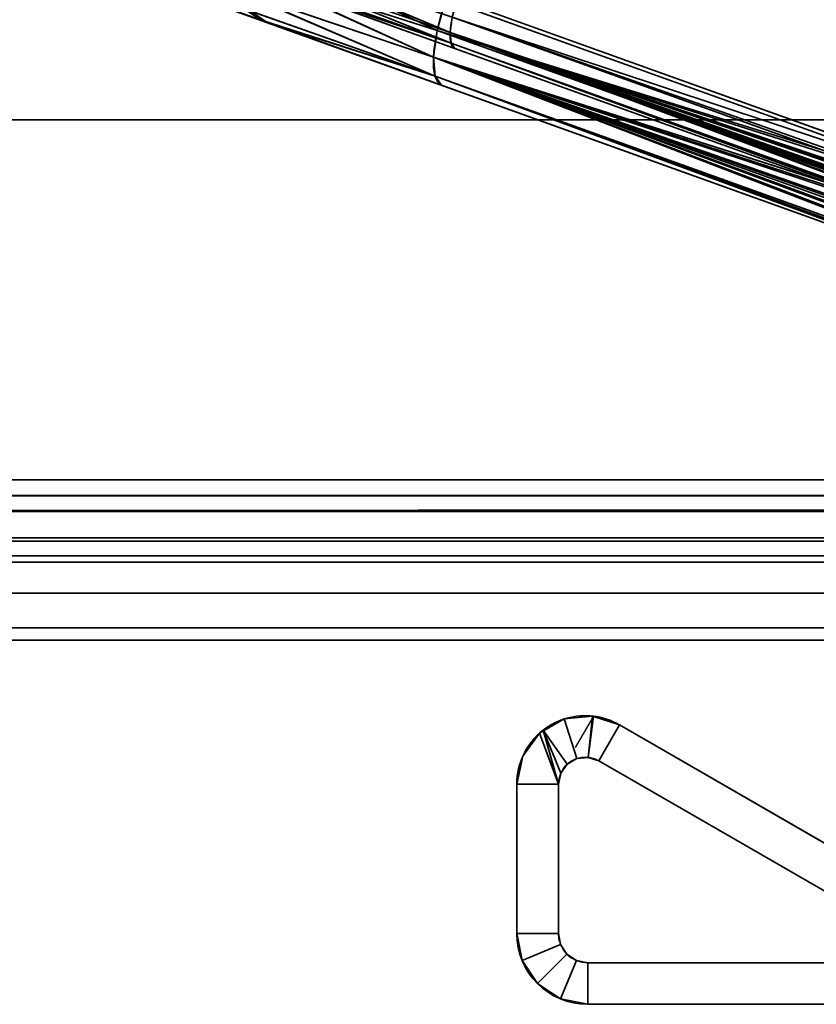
# Model space of a CAD drawing. Header units: millimetres. Extents: x -523 to 5173, y -130 to 66.
# Tile 1047 of 1056: x 1081 to 1096, y -63 to -44. Entities that reach past the tile are written whole.
import ezdxf

# ---------------------------------------------------------------- set-up
doc = ezdxf.new("R2010")
doc.units = ezdxf.units.MM
doc.layers.add('151', color=7, linetype='Continuous', true_color=0xffffff)

# ---------------------------------------------------------------- blocks, each defined once
blk = doc.blocks.new('UG_SURFACE_010')
at = {"layer": '151', "color": 252, "linetype": 'Continuous', "lineweight": 35}
for points in [[(2072.5, -46, 2207), (2072.5, 40, 2207), (927.5, 40, 2207), (927.5, -46, 2207)], [(1077.5, -46, 2057), (1077.5, 40, 2057), (1922.5, 40, 2057), (1922.5, -46, 2057)], [(2072.5, -46, 2207), (927.5, -46, 2207), (1077.5, -46, 2057), (1922.5, -46, 2057)]]:
    blk.add_3dface(points, dxfattribs=at)
blk = doc.blocks.new('UG_SURFACE_089')
at = {"layer": '151', "color": 252, "linetype": 'Continuous', "lineweight": 35}
for points in [[(1091.075, -57.516, 1632.95), (1090.601, -57.79, 1632.95), (1090.673, -57.729, 2040.95)], [(1090.673, -57.729, 0.95), (1090.601, -57.79, 408.95), (1091.075, -57.516, 408.95)], [(1090.601, -57.79, 408.95), (1090.601, -57.79, 816.95), (1091.075, -57.516, 816.95), (1091.075, -57.516, 408.95)], [(1090.601, -57.79, 816.95), (1090.601, -57.79, 1224.95), (1091.075, -57.516, 1224.95), (1091.075, -57.516, 816.95)], [(1090.601, -57.79, 1224.95), (1090.601, -57.79, 1632.95), (1091.075, -57.516, 1632.95), (1091.075, -57.516, 1224.95)], [(1091.075, -57.516, 408.95), (1091.075, -57.516, 0.95), (1090.673, -57.729, 0.95)], [(1090.673, -57.729, 2040.95), (1091.075, -57.516, 2040.95), (1091.075, -57.516, 1632.95)], [(1090.673, -57.729, 0.95), (1091.075, -57.516, 0.95), (1091.322, -58.277, 0.95), (1091.136, -58.384, 0.95)], [(1091.075, -57.516, 2040.95), (1090.673, -57.729, 2040.95), (1091.136, -58.384, 2040.95), (1091.322, -58.277, 2040.95)], [(1091.075, -57.516, 0.95), (1091.075, -57.516, 408.95), (1091.619, -57.459, 408.95), (1091.619, -57.459, 0.95)], [(1091.075, -57.516, 408.95), (1091.075, -57.516, 816.95), (1091.619, -57.459, 816.95), (1091.619, -57.459, 408.95)], [(1091.075, -57.516, 816.95), (1091.075, -57.516, 1224.95), (1091.619, -57.459, 1224.95), (1091.619, -57.459, 816.95)], [(1091.075, -57.516, 1224.95), (1091.075, -57.516, 1632.95), (1091.619, -57.459, 1632.95), (1091.619, -57.459, 1224.95)], [(1091.075, -57.516, 1632.95), (1091.075, -57.516, 2040.95), (1091.619, -57.459, 2040.95), (1091.619, -57.459, 1632.95)], [(1091.075, -57.516, 0.95), (1091.619, -57.459, 0.95), (1091.536, -58.254, 0.95), (1091.322, -58.277, 0.95)], [(1091.322, -58.277, 2040.95), (1091.536, -58.254, 2040.95), (1091.619, -57.459, 2040.95), (1091.075, -57.516, 2040.95)], [(1091.536, -58.254, 0.95), (1091.619, -57.459, 0.95), (1091.637, -57.461, 0.95)], [(1091.637, -57.461, 2040.95), (1091.619, -57.459, 2040.95), (1091.536, -58.254, 2040.95)], [(1091.637, -57.461, 0.95), (1092.14, -57.628, 0.95), (1091.74, -58.321, 0.95), (1091.536, -58.254, 0.95)], [(1091.536, -58.254, 2040.95), (1091.74, -58.321, 2040.95), (1092.14, -57.628, 2040.95), (1091.637, -57.461, 2040.95)], [(1092.14, -57.628, 1632.95), (1091.619, -57.459, 1632.95), (1091.637, -57.461, 2040.95)], [(1091.619, -57.459, 1632.95), (1091.619, -57.459, 2040.95), (1091.637, -57.461, 2040.95)], [(1091.637, -57.461, 0.95), (1091.619, -57.459, 408.95), (1092.14, -57.628, 408.95)], [(1091.637, -57.461, 0.95), (1091.619, -57.459, 0.95), (1091.619, -57.459, 408.95)], [(1091.619, -57.459, 408.95), (1091.619, -57.459, 816.95), (1092.14, -57.628, 816.95), (1092.14, -57.628, 408.95)], [(1091.619, -57.459, 816.95), (1091.619, -57.459, 1224.95), (1092.14, -57.628, 1224.95), (1092.14, -57.628, 816.95)], [(1091.619, -57.459, 1224.95), (1091.619, -57.459, 1632.95), (1092.14, -57.628, 1632.95), (1092.14, -57.628, 1224.95)], [(1092.14, -57.628, 408.95), (1092.14, -57.628, 0.95), (1091.637, -57.461, 0.95)], [(1091.637, -57.461, 2040.95), (1092.14, -57.628, 2040.95), (1092.14, -57.628, 1632.95)], [(1092.14, -57.628, 0.95), (1096.694, -60.257, 0.95), (1096.294, -60.95, 0.95), (1091.74, -58.321, 0.95)], [(1091.74, -58.321, 2040.95), (1096.294, -60.95, 2040.95), (1096.694, -60.257, 2040.95), (1092.14, -57.628, 2040.95)], [(1096.694, -60.257, 2040.95), (1092.14, -57.628, 1224.95), (1092.14, -57.628, 1632.95)], [(1092.14, -57.628, 1632.95), (1092.14, -57.628, 2040.95), (1096.694, -60.257, 2040.95)], [(1097.143, -60.517, 2040.95), (1097.143, -60.517, 0.95), (1092.14, -57.628, 816.95), (1092.14, -57.628, 1224.95)], [(1097.143, -60.517, 0.95), (1092.14, -57.628, 408.95), (1092.14, -57.628, 816.95)], [(1092.14, -57.628, 408.95), (1097.143, -60.517, 0.95), (1096.694, -60.257, 0.95)], [(1096.694, -60.257, 0.95), (1092.14, -57.628, 0.95), (1092.14, -57.628, 408.95)], [(1096.694, -60.257, 2040.95), (1097.143, -60.517, 2040.95), (1092.14, -57.628, 1224.95)], [(1090.965, -58.768, 0.95), (1090.165, -58.768, 0.95), (1090.279, -58.232, 0.95), (1090.601, -57.79, 0.95)], [(1090.601, -57.79, 2040.95), (1090.279, -58.232, 2040.95), (1090.165, -58.768, 2040.95), (1090.965, -58.768, 2040.95)], [(1090.279, -58.232, 0.95), (1090.279, -58.232, 408.95), (1090.601, -57.79, 408.95), (1090.601, -57.79, 0.95)], [(1090.279, -58.232, 408.95), (1090.279, -58.232, 816.95), (1090.601, -57.79, 816.95), (1090.601, -57.79, 408.95)], [(1090.279, -58.232, 816.95), (1090.279, -58.232, 1224.95), (1090.601, -57.79, 1224.95), (1090.601, -57.79, 816.95)], [(1090.279, -58.232, 1224.95), (1090.279, -58.232, 1632.95), (1090.601, -57.79, 1632.95), (1090.601, -57.79, 1224.95)], [(1090.279, -58.232, 1632.95), (1090.279, -58.232, 2040.95), (1090.601, -57.79, 2040.95), (1090.601, -57.79, 1632.95)], [(1090.601, -57.79, 0.95), (1090.673, -57.729, 0.95), (1090.965, -58.768, 0.95)], [(1090.965, -58.768, 2040.95), (1090.673, -57.729, 2040.95), (1090.601, -57.79, 2040.95)], [(1090.601, -57.79, 1632.95), (1090.601, -57.79, 2040.95), (1090.673, -57.729, 2040.95)], [(1090.673, -57.729, 0.95), (1090.601, -57.79, 0.95), (1090.601, -57.79, 408.95)], [(1090.673, -57.729, 0.95), (1091.136, -58.384, 0.95), (1091.01, -58.558, 0.95)], [(1091.01, -58.558, 0.95), (1090.965, -58.768, 0.95), (1090.673, -57.729, 0.95)], [(1090.673, -57.729, 2040.95), (1090.965, -58.768, 2040.95), (1091.01, -58.558, 2040.95)], [(1091.01, -58.558, 2040.95), (1091.136, -58.384, 2040.95), (1090.673, -57.729, 2040.95)], [(1090.165, -58.768, 0.95), (1090.165, -58.768, 408.95), (1090.279, -58.232, 408.95), (1090.279, -58.232, 0.95)], [(1090.165, -58.768, 408.95), (1090.165, -58.768, 816.95), (1090.279, -58.232, 816.95), (1090.279, -58.232, 408.95)], [(1090.165, -58.768, 816.95), (1090.165, -58.768, 1224.95), (1090.279, -58.232, 1224.95), (1090.279, -58.232, 816.95)], [(1090.165, -58.768, 1224.95), (1090.165, -58.768, 1632.95), (1090.279, -58.232, 1632.95), (1090.279, -58.232, 1224.95)], [(1090.165, -58.768, 1632.95), (1090.165, -58.768, 2040.95), (1090.279, -58.232, 2040.95), (1090.279, -58.232, 1632.95)], [(1091.322, -58.277, 0.95), (1091.322, -58.277, 2040.95), (1091.136, -58.384, 2040.95), (1091.136, -58.384, 0.95)], [(1091.536, -58.254, 0.95), (1091.536, -58.254, 2040.95), (1091.322, -58.277, 2040.95), (1091.322, -58.277, 0.95)], [(1091.74, -58.321, 0.95), (1091.74, -58.321, 2040.95), (1091.536, -58.254, 2040.95), (1091.536, -58.254, 0.95)], [(1091.136, -58.384, 0.95), (1091.136, -58.384, 2040.95), (1091.01, -58.558, 2040.95), (1091.01, -58.558, 0.95)], [(1096.294, -60.95, 2040.95), (1091.74, -58.321, 2040.95), (1091.74, -58.321, 0.95), (1096.294, -60.95, 0.95)], [(1091.01, -58.558, 0.95), (1091.01, -58.558, 2040.95), (1090.965, -58.768, 2040.95), (1090.965, -58.768, 0.95)], [(1090.965, -58.768, 0.95), (1090.965, -61.636, 0.95), (1090.165, -61.636, 0.95), (1090.165, -58.768, 0.95)], [(1090.165, -61.636, 2040.95), (1090.165, -58.768, 1224.95), (1090.165, -58.768, 816.95)], [(1090.165, -61.636, 2040.95), (1090.165, -58.768, 1632.95), (1090.165, -58.768, 1224.95)], [(1090.165, -58.768, 816.95), (1090.165, -58.768, 408.95), (1090.165, -61.636, 2040.95)], [(1090.165, -58.768, 408.95), (1090.165, -61.636, 0.95), (1090.165, -61.636, 2040.95)], [(1090.165, -58.768, 408.95), (1090.165, -58.768, 0.95), (1090.165, -61.636, 0.95)], [(1090.165, -61.636, 2040.95), (1090.165, -58.768, 2040.95), (1090.165, -58.768, 1632.95)], [(1090.165, -58.768, 2040.95), (1090.165, -61.636, 2040.95), (1090.965, -61.636, 2040.95), (1090.965, -58.768, 2040.95)], [(1090.965, -58.768, 2040.95), (1090.965, -61.636, 2040.95), (1090.965, -61.636, 0.95), (1090.965, -58.768, 0.95)], [(1090.269, -62.158, 0.95), (1090.165, -61.636, 0.95), (1090.965, -61.636, 0.95), (1091.008, -61.852, 0.95)], [(1090.269, -62.158, 0.95), (1090.269, -62.158, 2040.95), (1090.165, -61.636, 2040.95), (1090.165, -61.636, 0.95)], [(1091.008, -61.852, 2040.95), (1090.965, -61.636, 2040.95), (1090.165, -61.636, 2040.95), (1090.269, -62.158, 2040.95)], [(1090.965, -61.636, 0.95), (1090.965, -61.636, 2040.95), (1091.008, -61.852, 2040.95), (1091.008, -61.852, 0.95)], [(1090.565, -62.601, 0.95), (1090.269, -62.158, 0.95), (1091.008, -61.852, 0.95), (1091.13, -62.035, 0.95)], [(1091.13, -62.035, 2040.95), (1091.008, -61.852, 2040.95), (1090.269, -62.158, 2040.95), (1090.565, -62.601, 2040.95)], [(1091.008, -61.852, 0.95), (1091.008, -61.852, 2040.95), (1091.13, -62.035, 2040.95), (1091.13, -62.035, 0.95)], [(1091.007, -62.896, 0.95), (1090.565, -62.601, 0.95), (1091.13, -62.035, 0.95), (1091.313, -62.157, 0.95)], [(1091.313, -62.157, 2040.95), (1091.13, -62.035, 2040.95), (1090.565, -62.601, 2040.95), (1091.007, -62.896, 2040.95)], [(1091.13, -62.035, 0.95), (1091.13, -62.035, 2040.95), (1091.313, -62.157, 2040.95), (1091.313, -62.157, 0.95)], [(1090.565, -62.601, 0.95), (1090.565, -62.601, 2040.95), (1090.269, -62.158, 2040.95), (1090.269, -62.158, 0.95)], [(1091.313, -62.157, 0.95), (1091.529, -62.2, 0.95), (1091.529, -63, 0.95), (1091.007, -62.896, 0.95)], [(1091.007, -62.896, 2040.95), (1091.529, -63, 2040.95), (1091.529, -62.2, 2040.95), (1091.313, -62.157, 2040.95)], [(1091.313, -62.157, 0.95), (1091.313, -62.157, 2040.95), (1091.529, -62.2, 2040.95), (1091.529, -62.2, 0.95)], [(1091.529, -63, 0.95), (1091.529, -62.2, 0.95), (1113.163, -62.2, 0.95), (1113.163, -63, 0.95)], [(1091.529, -63, 2040.95), (1113.163, -63, 2040.95), (1113.163, -62.2, 2040.95), (1091.529, -62.2, 2040.95)], [(1162.234, -62.2, 1034.23), (1091.529, -62.2, 2040.95), (1162.231, -62.2, 1106.204)], [(1113.163, -62.2, 2.55), (1091.529, -62.2, 2040.95), (1162.234, -62.2, 1034.23)], [(1322.65, -62.2, 1764.902), (1091.529, -62.2, 2040.95), (1113.163, -62.2, 2039.538)], [(1091.529, -62.2, 2040.95), (1113.163, -62.2, 2040.95), (1113.163, -62.2, 2039.538)], [(1091.529, -62.2, 2040.95), (1322.65, -62.2, 1764.902), (1322.65, -62.2, 1409.902), (1163.773, -62.2, 1110.95)], [(1163.773, -62.2, 1110.95), (1162.231, -62.2, 1106.204), (1091.529, -62.2, 2040.95)], [(1113.163, -62.2, 2.55), (1113.163, -62.2, 0.95), (1091.529, -62.2, 0.95), (1091.529, -62.2, 2040.95)], [(1091.007, -62.896, 0.95), (1091.007, -62.896, 2040.95), (1090.565, -62.601, 2040.95), (1090.565, -62.601, 0.95)], [(1091.529, -63, 0.95), (1091.529, -63, 2040.95), (1091.007, -62.896, 2040.95), (1091.007, -62.896, 0.95)], [(1322.65, -63, 1764.902), (1091.529, -63, 2040.95), (1162.231, -63, 1106.204), (1163.773, -63, 1110.95)], [(1162.231, -63, 1106.204), (1091.529, -63, 2040.95), (1113.163, -63, 2.55)], [(1113.163, -63, 2039.538), (1091.529, -63, 2040.95), (1322.65, -63, 1764.902)], [(1113.163, -63, 2039.538), (1113.163, -63, 2040.95), (1091.529, -63, 2040.95)], [(1091.529, -63, 2040.95), (1091.529, -63, 0.95), (1113.163, -63, 0.95), (1113.163, -63, 2.55)]]:
    blk.add_3dface(points, dxfattribs=at)
blk = doc.blocks.new('UG_SURFACE_131')
at = {"layer": '151', "color": 252, "linetype": 'Continuous', "lineweight": 35}
for points in [[(1063.08, -54.5, 2071.92), (1101.92, -54.5, 2033.08), (1101.92, -54.5, -8), (1063.08, -54.5, -8)], [(1101.92, -56, -8), (1063.08, -56, -8), (1063.08, -54.5, -8), (1101.92, -54.5, -8)], [(1101.92, -54.5, 2033.08), (1063.08, -54.5, 2071.92), (1063.08, -56, 2071.92), (1101.92, -56, 2033.08)], [(1063.08, -56, 2071.92), (1063.08, -56, -8), (1101.92, -56, -8), (1101.92, -56, 2033.08)]]:
    blk.add_3dface(points, dxfattribs=at)
blk = doc.blocks.new('UG_SURFACE_132')
at = {"layer": '151', "color": 252, "linetype": 'Continuous', "lineweight": 35}
for points in [[(1063.08, -54.5, 2071.92), (1101.92, -54.5, 2033.08), (1101.92, -54.5, -8), (1063.08, -54.5, -8)], [(1101.92, -56, -8), (1063.08, -56, -8), (1063.08, -54.5, -8), (1101.92, -54.5, -8)], [(1101.92, -54.5, 2033.08), (1063.08, -54.5, 2071.92), (1063.08, -56, 2071.92), (1101.92, -56, 2033.08)], [(1063.08, -56, 2071.92), (1063.08, -56, -8), (1101.92, -56, -8), (1101.92, -56, 2033.08)]]:
    blk.add_3dface(points, dxfattribs=at)
blk = doc.blocks.new('UG_SURFACE_133')
at = {"layer": '151', "color": 252, "linetype": 'Continuous', "lineweight": 35}
for points in [[(1060, -46, 2075), (1940, -46, 2075), (1938.5, -46, 2073.5), (1061.5, -46, 2073.5)], [(1060, -46, 2075), (1060, -52.92, 2075), (1940, -52.92, 2075), (1940, -46, 2075)], [(1061.5, -46, 2073.5), (1938.5, -46, 2073.5), (1938.5, -52.92, 2073.5), (1061.5, -52.92, 2073.5)], [(1940, -52.92, 2075), (1060, -52.92, 2075), (1060.059, -53.521, 2074.941)], [(1939.941, -53.521, 2074.941), (1940, -52.92, 2075), (1060.059, -53.521, 2074.941)], [(1061.53, -53.228, 2073.47), (1061.5, -52.92, 2073.5), (1938.5, -52.92, 2073.5)], [(1061.53, -53.228, 2073.47), (1938.5, -52.92, 2073.5), (1938.47, -53.228, 2073.47)], [(1938.47, -53.228, 2073.47), (1938.38, -53.525, 2073.38), (1061.62, -53.525, 2073.38), (1061.53, -53.228, 2073.47)], [(1060.059, -53.521, 2074.941), (1060.234, -54.099, 2074.765), (1939.766, -54.099, 2074.765), (1939.941, -53.521, 2074.941)], [(1938.037, -54.037, 2073.037), (1061.963, -54.037, 2073.037), (1061.62, -53.525, 2073.38), (1938.38, -53.525, 2073.38)], [(1939.766, -54.099, 2074.765), (1060.234, -54.099, 2074.765), (1060.902, -55.098, 2074.098), (1939.098, -55.098, 2074.098)], [(1937.525, -54.38, 2072.525), (1062.475, -54.38, 2072.525), (1061.963, -54.037, 2073.037), (1938.037, -54.037, 2073.037)], [(1936.92, -54.5, 2071.92), (1063.08, -54.5, 2071.92), (1062.475, -54.38, 2072.525), (1937.525, -54.38, 2072.525)], [(1063.08, -54.5, 2071.92), (1936.92, -54.5, 2071.92), (1898.08, -54.5, 2033.08), (1101.92, -54.5, 2033.08)], [(1063.08, -54.5, 2071.92), (1101.92, -54.5, 2033.08), (1101.92, -56, 2033.08), (1063.08, -56, 2071.92)], [(1939.098, -55.098, 2074.098), (1060.902, -55.098, 2074.098), (1061.901, -55.766, 2073.099), (1938.099, -55.766, 2073.099)], [(1938.099, -55.766, 2073.099), (1061.901, -55.766, 2073.099), (1063.08, -56, 2071.92), (1936.92, -56, 2071.92)], [(1063.08, -56, 2071.92), (1101.92, -56, 2033.08), (1898.08, -56, 2033.08), (1936.92, -56, 2071.92)]]:
    blk.add_3dface(points, dxfattribs=at)
blk = doc.blocks.new('UG_SURFACE_140')
at = {"layer": '151', "color": 252, "linetype": 'Continuous', "lineweight": 35}
for points in [[(1063.08, -54.5, 2071.92), (1101.92, -54.5, 2033.08), (1101.92, -54.5, -8), (1063.08, -54.5, -8)], [(1101.92, -56, -8), (1063.08, -56, -8), (1063.08, -54.5, -8), (1101.92, -54.5, -8)], [(1101.92, -54.5, 2033.08), (1063.08, -54.5, 2071.92), (1063.08, -56, 2071.92), (1101.92, -56, 2033.08)], [(1063.08, -56, 2071.92), (1063.08, -56, -8), (1101.92, -56, -8), (1101.92, -56, 2033.08)]]:
    blk.add_3dface(points, dxfattribs=at)
blk = doc.blocks.new('UG_SURFACE_141')
at = {"layer": '151', "color": 252, "linetype": 'Continuous', "lineweight": 35}
for points in [[(1063.08, -54.5, 2071.92), (1101.92, -54.5, 2033.08), (1101.92, -54.5, -8), (1063.08, -54.5, -8)], [(1101.92, -54.5, 2033.08), (1063.08, -54.5, 2071.92), (1063.08, -56, 2071.92), (1101.92, -56, 2033.08)], [(1101.92, -56, -8), (1063.08, -56, -8), (1063.08, -54.5, -8), (1101.92, -54.5, -8)], [(1063.08, -56, 2071.92), (1063.08, -56, -8), (1101.92, -56, -8), (1101.92, -56, 2033.08)]]:
    blk.add_3dface(points, dxfattribs=at)
blk = doc.blocks.new('UG_SURFACE_144')
at = {"layer": '151', "color": 252, "linetype": 'Continuous', "lineweight": 35}
for points in [[(1060, -46, 2075), (1940, -46, 2075), (1938.5, -46, 2073.5), (1061.5, -46, 2073.5)], [(1060, -46, 2075), (1060, -52.92, 2075), (1940, -52.92, 2075), (1940, -46, 2075)], [(1061.5, -46, 2073.5), (1938.5, -46, 2073.5), (1938.5, -52.92, 2073.5), (1061.5, -52.92, 2073.5)], [(1940, -52.92, 2075), (1060, -52.92, 2075), (1060.059, -53.521, 2074.941)], [(1939.941, -53.521, 2074.941), (1940, -52.92, 2075), (1060.059, -53.521, 2074.941)], [(1061.53, -53.228, 2073.47), (1061.5, -52.92, 2073.5), (1938.5, -52.92, 2073.5)], [(1061.53, -53.228, 2073.47), (1938.5, -52.92, 2073.5), (1938.47, -53.228, 2073.47)], [(1938.47, -53.228, 2073.47), (1938.38, -53.525, 2073.38), (1061.62, -53.525, 2073.38), (1061.53, -53.228, 2073.47)], [(1060.059, -53.521, 2074.941), (1060.234, -54.099, 2074.765), (1939.766, -54.099, 2074.765), (1939.941, -53.521, 2074.941)], [(1938.037, -54.037, 2073.037), (1061.963, -54.037, 2073.037), (1061.62, -53.525, 2073.38), (1938.38, -53.525, 2073.38)], [(1939.766, -54.099, 2074.765), (1060.234, -54.099, 2074.765), (1060.902, -55.098, 2074.098), (1939.098, -55.098, 2074.098)], [(1937.525, -54.38, 2072.525), (1062.475, -54.38, 2072.525), (1061.963, -54.037, 2073.037), (1938.037, -54.037, 2073.037)], [(1936.92, -54.5, 2071.92), (1063.08, -54.5, 2071.92), (1062.475, -54.38, 2072.525), (1937.525, -54.38, 2072.525)], [(1063.08, -54.5, 2071.92), (1936.92, -54.5, 2071.92), (1898.08, -54.5, 2033.08), (1101.92, -54.5, 2033.08)], [(1063.08, -54.5, 2071.92), (1101.92, -54.5, 2033.08), (1101.92, -56, 2033.08), (1063.08, -56, 2071.92)], [(1939.098, -55.098, 2074.098), (1060.902, -55.098, 2074.098), (1061.901, -55.766, 2073.099), (1938.099, -55.766, 2073.099)], [(1938.099, -55.766, 2073.099), (1061.901, -55.766, 2073.099), (1063.08, -56, 2071.92), (1936.92, -56, 2071.92)], [(1063.08, -56, 2071.92), (1101.92, -56, 2033.08), (1898.08, -56, 2033.08), (1936.92, -56, 2071.92)]]:
    blk.add_3dface(points, dxfattribs=at)
blk = doc.blocks.new('UG_SURFACE_152')
at = {"layer": '151', "color": 252, "linetype": 'Continuous', "lineweight": 35}
for points in [[(1102.043, -18.752, 1013.662), (1102.043, -48.448, 1013.662), (1088.799, -43.685, 1017.722), (1088.799, -23.515, 1017.722)], [(1102.043, -48.448, 1164.338), (1102.043, -18.752, 1164.338), (1088.799, -23.515, 1160.278), (1088.799, -43.685, 1160.278)], [(1102.263, -18.752, 1163.621), (1102.263, -48.448, 1163.621), (1089.019, -43.685, 1159.561), (1089.019, -23.515, 1159.561)], [(1102.263, -48.448, 1014.379), (1102.263, -18.752, 1014.379), (1089.019, -23.515, 1018.439), (1089.019, -43.685, 1018.439)], [(1082.612, -42.338, 1150), (1083.305, -42.587, 1153.465), (1085.494, -43.375, 1156.601), (1088.974, -44.626, 1158.605)], [(1088.974, -44.626, 1019.395), (1085.622, -43.42, 1021.283), (1083.37, -42.611, 1024.384), (1082.612, -42.338, 1028)], [(1082.612, -42.338, 1028), (1082.612, -42.338, 1150), (1102.342, -49.434, 1162.703), (1088.974, -44.626, 1019.395)], [(1088.974, -44.626, 1158.605), (1102.342, -49.434, 1162.703), (1082.612, -42.338, 1150)], [(1084.875, -42.503, 1158.018), (1084.601, -42.989, 1157.714), (1088.638, -44.28, 1160.106)], [(1088.638, -44.28, 1017.894), (1084.749, -43.037, 1020.149), (1084.853, -42.497, 1019.944)], [(1084.853, -42.497, 1019.944), (1088.799, -43.685, 1017.722), (1088.638, -44.28, 1017.894)], [(1088.638, -44.28, 1160.106), (1088.799, -43.685, 1160.278), (1084.875, -42.503, 1158.018)], [(1085.129, -42.751, 1157.237), (1088.927, -44.025, 1159.463), (1088.886, -44.32, 1159.25)], [(1088.886, -44.32, 1159.25), (1085.183, -43.033, 1157.069), (1085.129, -42.751, 1157.237)], [(1085.268, -42.798, 1020.635), (1085.319, -43.081, 1020.806), (1088.886, -44.32, 1018.75)], [(1088.886, -44.32, 1018.75), (1088.927, -44.025, 1018.537), (1085.268, -42.798, 1020.635)], [(1088.72, -45.332, 1019.395), (1102.088, -50.139, 1162.703), (1082.358, -43.044, 1150), (1082.358, -43.044, 1028)], [(1082.358, -43.044, 1150), (1102.088, -50.139, 1162.703), (1088.72, -45.332, 1158.605)], [(1088.72, -45.332, 1158.605), (1085.24, -44.08, 1156.601), (1083.052, -43.293, 1153.465), (1082.358, -43.044, 1150)], [(1082.358, -43.044, 1028), (1083.116, -43.316, 1024.384), (1085.368, -44.126, 1021.283), (1088.72, -45.332, 1019.395)], [(1084.601, -42.989, 1157.714), (1084.696, -43.483, 1157.419), (1088.567, -44.796, 1159.733)], [(1088.567, -44.796, 1159.733), (1088.638, -44.28, 1160.106), (1084.601, -42.989, 1157.714)], [(1084.749, -43.037, 1020.149), (1088.638, -44.28, 1017.894), (1088.567, -44.796, 1018.267)], [(1088.567, -44.796, 1018.267), (1084.838, -43.531, 1020.448), (1084.749, -43.037, 1020.149)], [(1085.183, -43.033, 1157.069), (1088.886, -44.32, 1159.25), (1088.903, -44.529, 1158.95)], [(1088.903, -44.529, 1158.95), (1085.31, -43.249, 1156.849), (1085.183, -43.033, 1157.069)], [(1085.319, -43.081, 1020.806), (1085.441, -43.296, 1021.03), (1088.903, -44.529, 1019.05)], [(1088.903, -44.529, 1019.05), (1088.886, -44.32, 1018.75), (1085.319, -43.081, 1020.806)], [(1083.052, -43.293, 1153.465), (1085.24, -44.08, 1156.601), (1084.918, -43.861, 1157.034)], [(1085.052, -43.909, 1020.841), (1085.368, -44.126, 1021.283), (1083.116, -43.316, 1024.384)], [(1085.494, -43.375, 1156.601), (1085.31, -43.249, 1156.849), (1088.903, -44.529, 1158.95)], [(1088.903, -44.529, 1019.05), (1085.441, -43.296, 1021.03), (1085.622, -43.42, 1021.283)], [(1084.696, -43.483, 1157.419), (1084.918, -43.861, 1157.034), (1088.596, -45.163, 1159.209)], [(1088.596, -45.163, 1159.209), (1088.567, -44.796, 1159.733), (1084.696, -43.483, 1157.419)], [(1088.903, -44.529, 1158.95), (1088.974, -44.626, 1158.605), (1085.494, -43.375, 1156.601)], [(1085.622, -43.42, 1021.283), (1088.974, -44.626, 1019.395), (1088.903, -44.529, 1019.05)], [(1084.838, -43.531, 1020.448), (1088.567, -44.796, 1018.267), (1088.596, -45.163, 1018.791)], [(1088.596, -45.163, 1018.791), (1085.052, -43.909, 1020.841), (1084.838, -43.531, 1020.448)], [(1088.638, -44.28, 1017.894), (1088.799, -43.685, 1017.722), (1102.043, -48.448, 1013.662)], [(1102.043, -48.448, 1164.338), (1088.799, -43.685, 1160.278), (1088.638, -44.28, 1160.106)], [(1088.927, -44.025, 1159.463), (1089.019, -43.685, 1159.561), (1102.263, -48.448, 1163.621)], [(1102.263, -48.448, 1014.379), (1089.019, -43.685, 1018.439), (1088.927, -44.025, 1018.537)], [(1088.596, -45.163, 1159.209), (1084.918, -43.861, 1157.034), (1085.24, -44.08, 1156.601)], [(1085.368, -44.126, 1021.283), (1085.052, -43.909, 1020.841), (1088.596, -45.163, 1018.791)], [(1085.24, -44.08, 1156.601), (1088.72, -45.332, 1158.605), (1088.596, -45.163, 1159.209)], [(1088.886, -44.32, 1159.25), (1088.927, -44.025, 1159.463), (1102.418, -48.873, 1163.588)], [(1102.421, -48.875, 1014.406), (1088.927, -44.025, 1018.537), (1088.886, -44.32, 1018.75)], [(1102.263, -48.448, 1163.621), (1102.418, -48.873, 1163.588), (1088.927, -44.025, 1159.463)], [(1088.927, -44.025, 1018.537), (1102.384, -48.755, 1014.376), (1102.263, -48.448, 1014.379)], [(1088.927, -44.025, 1018.537), (1102.421, -48.875, 1014.406), (1102.384, -48.755, 1014.376)], [(1088.596, -45.163, 1018.791), (1088.72, -45.332, 1019.395), (1085.368, -44.126, 1021.283)], [(1088.567, -44.796, 1018.267), (1088.638, -44.28, 1017.894), (1102.13, -49.122, 1013.786)], [(1102.132, -49.127, 1164.225), (1088.638, -44.28, 1160.106), (1088.567, -44.796, 1159.733)], [(1102.043, -48.448, 1013.662), (1102.057, -48.538, 1013.66), (1088.638, -44.28, 1017.894)], [(1102.057, -48.538, 1013.66), (1102.13, -49.122, 1013.786), (1088.638, -44.28, 1017.894)], [(1088.638, -44.28, 1160.106), (1102.132, -49.127, 1164.225), (1102.043, -48.448, 1164.338)], [(1102.418, -48.873, 1163.588), (1102.441, -48.937, 1163.583), (1088.886, -44.32, 1159.25)], [(1102.441, -48.937, 1163.583), (1102.484, -49.124, 1163.492), (1088.886, -44.32, 1159.25)], [(1088.886, -44.32, 1159.25), (1102.482, -49.377, 1163.19), (1102.463, -49.401, 1163.105)], [(1088.886, -44.32, 1159.25), (1102.492, -49.209, 1163.417), (1102.498, -49.272, 1163.36)], [(1102.498, -49.272, 1163.36), (1102.482, -49.377, 1163.19), (1088.886, -44.32, 1159.25)], [(1102.463, -49.401, 1163.105), (1088.903, -44.529, 1158.95), (1088.886, -44.32, 1159.25)], [(1102.484, -49.124, 1163.492), (1102.492, -49.209, 1163.417), (1088.886, -44.32, 1159.25)], [(1088.886, -44.32, 1018.75), (1102.474, -49.395, 1014.854), (1102.497, -49.301, 1014.677)], [(1088.886, -44.32, 1018.75), (1088.903, -44.529, 1019.05), (1102.465, -49.403, 1014.894)], [(1102.465, -49.403, 1014.894), (1102.474, -49.395, 1014.854), (1088.886, -44.32, 1018.75)], [(1088.886, -44.32, 1018.75), (1102.453, -48.98, 1014.432), (1102.421, -48.875, 1014.406)], [(1088.886, -44.32, 1018.75), (1102.492, -49.209, 1014.583), (1102.49, -49.162, 1014.535)], [(1102.49, -49.162, 1014.535), (1102.453, -48.98, 1014.432), (1088.886, -44.32, 1018.75)], [(1102.497, -49.301, 1014.677), (1102.492, -49.209, 1014.583), (1088.886, -44.32, 1018.75)], [(1088.903, -44.529, 1158.95), (1102.436, -49.435, 1162.983), (1102.342, -49.434, 1162.703)], [(1088.903, -44.529, 1158.95), (1102.463, -49.401, 1163.105), (1102.436, -49.435, 1162.983)], [(1102.342, -49.434, 1162.703), (1088.974, -44.626, 1158.605), (1088.903, -44.529, 1158.95)], [(1088.903, -44.529, 1019.05), (1088.974, -44.626, 1019.395), (1102.342, -49.434, 1015.297)], [(1102.342, -49.434, 1015.297), (1102.423, -49.44, 1015.062), (1088.903, -44.529, 1019.05)], [(1102.423, -49.44, 1015.062), (1102.465, -49.403, 1014.894), (1088.903, -44.529, 1019.05)], [(1102.342, -49.434, 1162.703), (1102.342, -49.434, 1015.297), (1088.974, -44.626, 1019.395)], [(1102.13, -49.122, 1013.786), (1102.152, -49.298, 1013.824), (1088.567, -44.796, 1018.267)], [(1102.152, -49.298, 1013.824), (1102.173, -49.602, 1014.016), (1088.567, -44.796, 1018.267)], [(1088.567, -44.796, 1018.267), (1102.164, -50.015, 1014.569), (1102.158, -50.035, 1014.635)], [(1088.567, -44.796, 1018.267), (1102.174, -49.683, 1014.101), (1102.177, -49.842, 1014.267)], [(1102.177, -49.842, 1014.267), (1102.164, -50.015, 1014.569), (1088.567, -44.796, 1018.267)], [(1102.158, -50.035, 1014.635), (1088.596, -45.163, 1018.791), (1088.567, -44.796, 1018.267)], [(1102.173, -49.602, 1014.016), (1102.174, -49.683, 1014.101), (1088.567, -44.796, 1018.267)], [(1088.567, -44.796, 1159.733), (1102.168, -49.982, 1163.504), (1102.177, -49.791, 1163.797)], [(1088.567, -44.796, 1159.733), (1088.596, -45.163, 1159.209), (1102.157, -50.031, 1163.363)], [(1102.157, -50.031, 1163.363), (1102.168, -49.982, 1163.504), (1088.567, -44.796, 1159.733)], [(1088.567, -44.796, 1159.733), (1102.145, -49.228, 1164.208), (1102.132, -49.127, 1164.225)], [(1088.567, -44.796, 1159.733), (1102.169, -49.538, 1164.033), (1102.145, -49.228, 1164.208)], [(1088.567, -44.796, 1159.733), (1102.174, -49.683, 1163.898), (1102.169, -49.538, 1164.033)], [(1102.177, -49.791, 1163.797), (1102.174, -49.683, 1163.898), (1088.567, -44.796, 1159.733)], [(1088.596, -45.163, 1018.791), (1102.135, -50.117, 1014.914), (1102.088, -50.139, 1015.297)], [(1088.596, -45.163, 1018.791), (1102.158, -50.035, 1014.635), (1102.135, -50.117, 1014.914)], [(1102.088, -50.139, 1015.297), (1088.72, -45.332, 1019.395), (1088.596, -45.163, 1018.791)], [(1088.596, -45.163, 1159.209), (1088.72, -45.332, 1158.605), (1102.088, -50.139, 1162.703)], [(1102.088, -50.139, 1162.703), (1102.142, -50.102, 1163.159), (1088.596, -45.163, 1159.209)], [(1102.142, -50.102, 1163.159), (1102.157, -50.031, 1163.363), (1088.596, -45.163, 1159.209)], [(1088.72, -45.332, 1019.395), (1102.088, -50.139, 1015.297), (1102.088, -50.139, 1162.703)]]:
    blk.add_3dface(points, dxfattribs=at)

msp = doc.modelspace()

# ---------------------------------------------------------------- linework, layer by layer
at = {"layer": '151', "color": 253, "linetype": 'Continuous', "lineweight": -3}
for p, q in [((1102.043, -48.448, 1013.662), (1088.799, -43.685, 1017.722)), ((1088.799, -43.685, 1160.278), (1102.043, -48.448, 1164.338)), ((1102.263, -48.448, 1014.379), (1089.019, -43.685, 1018.439)), ((1089.019, -43.685, 1159.561), (1102.263, -48.448, 1163.621)), ((1088.974, -44.626, 1019.395), (1102.342, -49.434, 1015.297)), ((1102.342, -49.434, 1162.703), (1088.974, -44.626, 1158.605)), ((1088.72, -45.332, 1019.395), (1102.088, -50.139, 1015.297)), ((1102.088, -50.139, 1162.703), (1088.72, -45.332, 1158.605)), ((927.5, -46, 2207), (2072.5, -46, 2207)), ((1940, -46, 2075), (1060, -46, 2075)), ((1940, -46, 2075), (1060, -46, 2075)), ((1938.5, -46, 2073.5), (1061.5, -46, 2073.5)), ((1938.5, -46, 2073.5), (1061.5, -46, 2073.5)), ((1922.5, -46, 2057), (1077.5, -46, 2057)), ((1922.5, -46, 2057), (1077.5, -46, 2057)), ((1940, -52.92, 2075), (1060, -52.92, 2075)), ((1940, -52.92, 2075), (1060, -52.92, 2075)), ((1938.5, -52.92, 2073.5), (1061.5, -52.92, 2073.5)), ((1938.5, -52.92, 2073.5), (1061.5, -52.92, 2073.5)), ((1101.92, -54.5, -8), (1063.08, -54.5, -8)), ((1101.92, -54.5, -8), (1063.08, -54.5, -8)), ((1063.08, -54.5, 2071.92), (1101.92, -54.5, 2033.08)), ((1936.92, -54.5, 2071.92), (1063.08, -54.5, 2071.92)), ((1063.08, -54.5, 2071.92), (1101.92, -54.5, 2033.08)), ((1063.08, -54.5, 2071.92), (1101.92, -54.5, 2033.08)), ((1936.92, -54.5, 2071.92), (1063.08, -54.5, 2071.92)), ((1063.08, -54.5, 2071.92), (1101.92, -54.5, 2033.08)), ((1063.08, -54.5, 2071.92), (1101.92, -54.5, 2033.08)), ((1101.92, -54.5, -8), (1063.08, -54.5, -8)), ((1063.08, -54.5, 2071.92), (1101.92, -54.5, 2033.08)), ((1101.92, -54.5, -8), (1063.08, -54.5, -8)), ((1101.92, -56, -8), (1063.08, -56, -8)), ((1063.08, -56, 2071.92), (1101.92, -56, 2033.08)), ((1063.08, -56, 2071.92), (1101.92, -56, 2033.08)), ((1063.08, -56, 2071.92), (1101.92, -56, 2033.08)), ((1101.92, -56, -8), (1063.08, -56, -8)), ((1936.92, -56, 2071.92), (1063.08, -56, 2071.92)), ((1063.08, -56, 2071.92), (1101.92, -56, 2033.08)), ((1101.92, -56, -8), (1063.08, -56, -8)), ((1063.08, -56, 2071.92), (1101.92, -56, 2033.08)), ((1063.08, -56, 2071.92), (1101.92, -56, 2033.08)), ((1101.92, -56, -8), (1063.08, -56, -8)), ((1936.92, -56, 2071.92), (1063.08, -56, 2071.92)), ((1091.637, -57.461, 0.95), (1091.29, -58.061, 0.95)), ((1091.637, -57.461, 2040.95), (1091.29, -58.061, 2040.95)), ((1096.694, -60.257, 2040.95), (1092.14, -57.628, 2040.95)), ((1092.14, -57.628, 0.95), (1096.694, -60.257, 0.95)), ((1092.14, -57.628, 0.95), (1092.14, -57.628, 2040.95)), ((1091.74, -58.321, 0.95), (1091.74, -58.321, 2040.95)), ((1091.74, -58.321, 0.95), (1096.294, -60.95, 0.95)), ((1096.294, -60.95, 2040.95), (1091.74, -58.321, 2040.95)), ((1090.165, -58.768, 0.95), (1090.165, -61.636, 0.95)), ((1090.165, -61.636, 2040.95), (1090.165, -58.768, 2040.95)), ((1090.165, -58.768, 2040.95), (1090.165, -58.768, 0.95)), ((1090.965, -58.768, 2040.95), (1090.965, -58.768, 0.95)), ((1090.965, -61.636, 2040.95), (1090.965, -58.768, 2040.95)), ((1090.965, -58.768, 0.95), (1090.965, -61.636, 0.95)), ((1090.965, -61.636, 2040.95), (1090.165, -61.636, 2040.95)), ((1090.165, -61.636, 0.95), (1090.165, -61.636, 2040.95)), ((1090.965, -61.636, 0.95), (1090.165, -61.636, 0.95)), ((1090.965, -61.636, 0.95), (1090.965, -61.636, 2040.95)), ((1113.163, -62.2, 0.95), (1091.529, -62.2, 0.95)), ((1091.529, -62.2, 2040.95), (1113.163, -62.2, 2040.95)), ((1091.529, -62.2, 2040.95), (1091.529, -63, 2040.95)), ((1091.529, -62.2, 2040.95), (1091.529, -62.2, 0.95)), ((1091.529, -62.2, 0.95), (1091.529, -63, 0.95)), ((1113.163, -63, 0.95), (1091.529, -63, 0.95)), ((1091.529, -63, 2040.95), (1113.163, -63, 2040.95)), ((1091.529, -63, 2040.95), (1091.529, -63, 0.95))]:
    msp.add_line(p, q, dxfattribs=at)
at = {"layer": '151', "color": 253, "linetype": 'Continuous', "lineweight": -3, "extrusion": (0.904133, -0.325152, -0.277164)}
for radius in [1.75, 1]:
    msp.add_arc((327.527, 1267.66, 716.548), radius, 180, 264.3078, dxfattribs=at)
at = {"layer": '151', "color": 253, "linetype": 'Continuous', "lineweight": -3, "extrusion": (-0.904133, 0.325152, -0.277164)}
for radius, start in [(1.75, 360), (1, 0)]:
    msp.add_arc((-327.527, 825.012, -1320.211), radius, start, 84.3078, dxfattribs=at)
at = {"layer": '151', "color": 253, "linetype": 'Continuous', "lineweight": -3, "extrusion": (0, 0, -1)}
for start, end in [(52.0826, 96.7684), (96.7684, 120), (0, 52.0826)]:
    msp.add_arc((-1091.482, -58.768, -2040.95), 1.316, start, end, dxfattribs=at)
at = {"layer": '151', "color": 253, "linetype": 'Continuous', "lineweight": -3}
for centre, radius, start, end in [((1091.482, -58.768, 0.95), 1.316, 83.2316, 127.9174), ((1091.482, -58.768, 0.95), 1.316, 60, 83.2316), ((1091.482, -58.768, 0.95), 1.316, 127.9174, 180), ((1091.482, -58.768, 0.95), 0.516, 60, 180), ((1091.529, -61.636, 2040.95), 1.364, 180, 270), ((1091.529, -61.636, 2040.95), 0.564, 180, 270)]:
    msp.add_arc(centre, radius, start, end, dxfattribs=at)
at = {"layer": '151', "color": 253, "linetype": 'Continuous', "lineweight": -3, "extrusion": (2.34304e-59, 0, -1)}
for centre, radius, start, end in [((-1091.482, -58.768, -2040.95), 0.516, 360, 120), ((-1091.529, -61.636, -0.95), 1.364, 270, 360), ((-1091.529, -61.636, -0.95), 0.564, 270, 360)]:
    msp.add_arc(centre, radius, start, end, dxfattribs=at)
at = {"layer": '151', "color": 253, "linetype": 'Continuous', "lineweight": -3, "extrusion": (-0.33841, -0.940999, 0)}
for centre, start_param, end_param in [((1091.612, -45.575, 1028), 3.141593, 4.414932), ((1091.612, -45.575, 1150), 1.868253, 3.141593), ((1091.358, -46.28, 1028), 3.141593, 4.414932), ((1091.358, -46.28, 1150), 1.868253, 3.141593)]:
    msp.add_ellipse(centre, major_axis=(9, -3.237), ratio=0.940999, start_param=start_param, end_param=end_param, dxfattribs=at)
at = {"layer": '151', "color": 253, "linetype": 'Continuous', "lineweight": -3}
for points in [[(1090.965, -58.768, 0.95), (1090.868, -58.422, 0.95), (1090.77, -58.075, 0.95), (1090.673, -57.729, 0.95)], [(1090.965, -58.768, 2040.95), (1090.868, -58.422, 2040.95), (1090.77, -58.075, 2040.95), (1090.673, -57.729, 2040.95)]]:
    msp.add_open_spline(points, degree=3, dxfattribs=at)

# ---------------------------------------------------------------- block references
for name in ['UG_SURFACE_131', 'UG_SURFACE_132', 'UG_SURFACE_133', 'UG_SURFACE_140', 'UG_SURFACE_141', 'UG_SURFACE_144', 'UG_SURFACE_010', 'UG_SURFACE_152', 'UG_SURFACE_089']:
    msp.add_blockref(name, (0, 0), dxfattribs=at)

doc.saveas('drawing.dxf')
